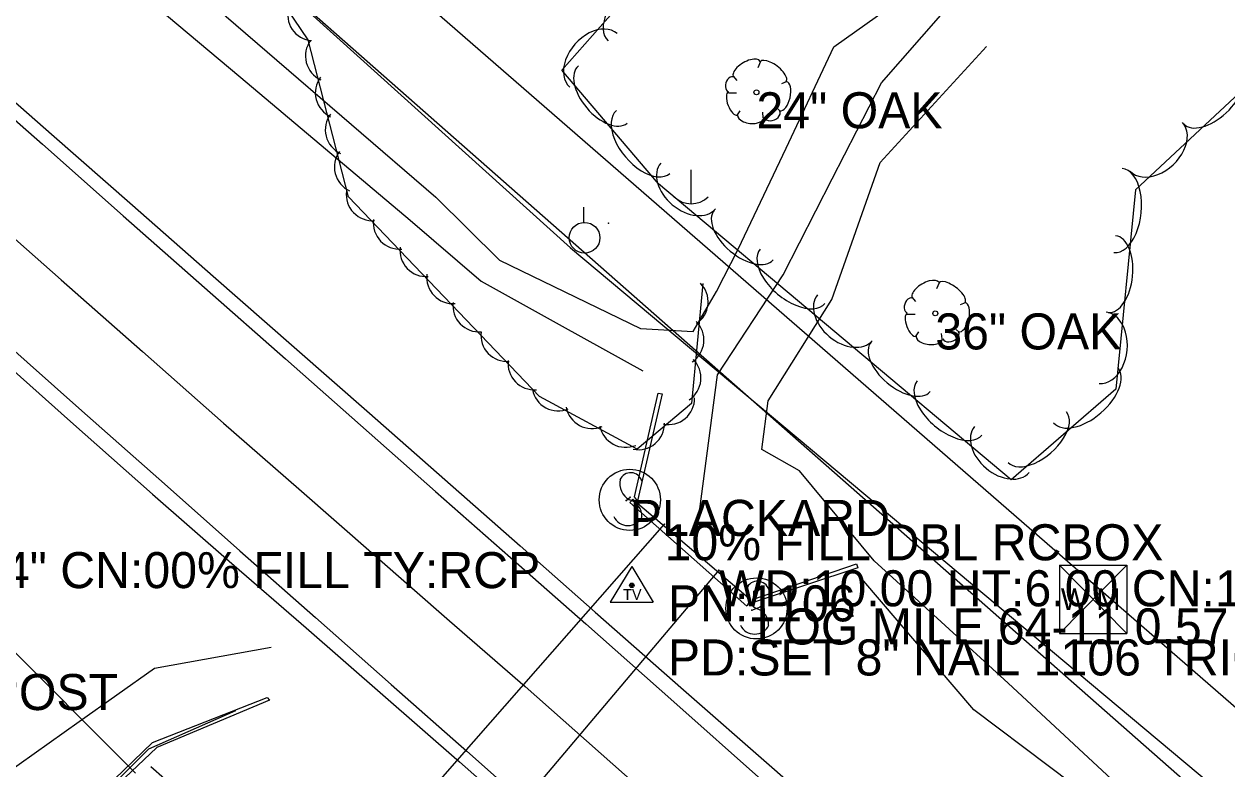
# Model space of a CAD drawing. Extents: x 1441650 to 1491889, y 345904 to 358319.
# Drawn here: x 1444224.6 to 1444391.3, y 355635.2 to 355738.5 of the extents above; entities that cross this region are included whole.
import ezdxf

# ---------------------------------------------------------------- set-up
doc = ezdxf.new("R2010")
doc.units = 0
for name, color, linetype in [('S_CROSS_DRAIN', 7, 'Continuous'), ('S_CROSS_DRAIN_ANNOT', 7, 'Continuous'), ('S_DITCHLINE', 7, 'Continuous'), ('S_DRG_PT_SYM', 7, 'Continuous'), ('S_EDGE_PAVEMENT', 7, 'Continuous'), ('S_GAS_UTILITIES', 7, 'Continuous'), ('S_GRAVEL_ROAD', 7, 'Continuous'), ('S_HEADWALL', 7, 'Continuous'), ('S_MSC_PT_SYM', 7, 'Continuous'), ('S_PAVEMENT_CROWN', 7, 'Continuous'), ('S_SANITARY_SEWER', 7, 'Continuous'), ('S_SECONDARY_CTL', 7, 'Continuous'), ('S_SECONDARY_CTL_ANNOT', 7, 'Continuous'), ('S_SHOULDER', 7, 'Continuous'), ('S_SIGN', 7, 'Continuous'), ('S_SIGN_ANNOT', 7, 'Continuous'), ('S_SURVEY_TEXT_ANNOT', 7, 'Continuous'), ('S_TREE', 7, 'Continuous'), ('S_TREE_ANNOT', 7, 'Continuous'), ('S_UTILITY_POLE', 7, 'Continuous'), ('S_UTL_PT_SYM', 7, 'Continuous'), ('S_WALL', 7, 'Continuous'), ('S_WATER_UTILITIES', 7, 'Continuous')]:
    doc.layers.add(name, color=color, linetype=linetype)

msp = doc.modelspace()

# ---------------------------------------------------------------- linework, layer by layer
at = {"layer": 'S_CROSS_DRAIN'}
for p, q in [((1444274.52, 355624.86), (1444313.38, 355669.14)), ((1444209.44, 355665.28), (1444240.1, 355634.61)), ((1444320.9, 355662.76), (1444282.69, 355617.57))]:
    msp.add_line(p, q, dxfattribs=at)
at = {"layer": 'S_DITCHLINE'}
for points in [[(1444135.16, 355842.57), (1444144.2, 355836.92), (1444155.2, 355826.5), (1444166.2, 355816.08), (1444177.19, 355805.66), (1444188.19, 355795.24), (1444199.88, 355785.15), (1444211.56, 355775.06), (1444223.25, 355764.97), (1444234.93, 355754.87), (1444246.62, 355744.78), (1444258.3, 355734.69), (1444269.99, 355724.6), (1444281.68, 355714.51), (1444290.53, 355705.76), (1444310.06, 355696.3), (1444317.36, 355695.86), (1444320.59, 355701.42), (1444323.59, 355707.3), (1444330.22, 355721.33), (1444336.85, 355735.37), (1444348.6, 355743.78)], [(1444132.92, 355839.7), (1444139.91, 355831.65), (1444150.98, 355821.33), (1444162.05, 355811.01), (1444173.12, 355800.69), (1444184.19, 355790.37), (1444195.94, 355780.49), (1444207.68, 355770.61), (1444219.43, 355760.73), (1444231.17, 355750.85), (1444242.92, 355740.97), (1444254.66, 355731.09), (1444266.41, 355721.21), (1444278.15, 355711.33), (1444287.99, 355702.87), (1444299.18, 355696.64), (1444310.36, 355690.41)], [(1444317.75, 355667.42), (1444320.73, 355689.86), (1444329.81, 355703.72), (1444336.63, 355717.06), (1444343.45, 355730.39), (1444351.67, 355739.76)], [(1444379.25, 355630.13), (1444361.01, 355647.08), (1444351.73, 355655.59), (1444342.44, 355664.09), (1444332.1, 355676.56), (1444326.87, 355679.53), (1444327.74, 355686.24), (1444336.57, 355700.3), (1444343.26, 355719.34), (1444358.01, 355735.42)], [(1444376.82, 355627.85), (1444366.52, 355635.62), (1444356.22, 355643.39), (1444340.72, 355661.57)], [(1444242.22, 355635.56), (1444255.47, 355623.88), (1444257.93, 355624.22)]]:
    msp.add_lwpolyline(points, dxfattribs=at)
at = {"layer": 'S_DRG_PT_SYM'}
for points in [[(1444313.38, 355669.14), (1444313.38, 355669.19), (1444313.38, 355669.14), (1444313.33, 355669.14), (1444313.38, 355669.14), (1444313.38, 355669.09), (1444313.38, 355669.14), (1444313.43, 355669.14)], [(1444320.9, 355662.76), (1444320.9, 355662.81), (1444320.9, 355662.76), (1444320.85, 355662.76), (1444320.9, 355662.76), (1444320.9, 355662.71), (1444320.9, 355662.76), (1444320.95, 355662.76)]]:
    msp.add_lwpolyline(points, dxfattribs=at)
at = {"layer": 'S_EDGE_PAVEMENT'}
for points in [[(1444215.94, 355731.77), (1444227.17, 355721.85), (1444238.39, 355711.92), (1444249.62, 355702), (1444260.84, 355692.08), (1444271.25, 355682.89), (1444281.65, 355673.7), (1444292.06, 355664.51), (1444302.46, 355655.33), (1444314.65, 355644.52), (1444326.83, 355633.71)], [(1444221.24, 355694.98), (1444232.66, 355684.87), (1444244.08, 355674.76), (1444254.55, 355665.48), (1444265.03, 355656.2), (1444275.5, 355646.92), (1444285.97, 355637.65), (1444298.32, 355626.71)]]:
    msp.add_lwpolyline(points, dxfattribs=at)
at = {"layer": 'S_GAS_UTILITIES'}
msp.add_line((1443985.61, 355985.85), (1444831.24, 355240.87), dxfattribs=at)
at = {"layer": 'S_GRAVEL_ROAD'}
msp.add_lwpolyline([(1444179.02, 355580.24), (1444187.74, 355594.95), (1444196.46, 355609.67), (1444209.16, 355622.02), (1444221.86, 355634.37), (1444232.28, 355641.79), (1444242.71, 355649.2), (1444258.88, 355652.09)], dxfattribs=at)
at = {"layer": 'S_HEADWALL'}
for points in [[(1444308.58, 355672.14), (1444308.97, 355672.61), (1444325.3, 355658.71), (1444324.78, 355657.78)], [(1444258.66, 355644.73), (1444243.04, 355638.18), (1444229.82, 355625.67), (1444229.27, 355626.18), (1444242.45, 355638.89), (1444258.33, 355645.11)]]:
    msp.add_lwpolyline(points, close=True, dxfattribs=at)
msp.add_lwpolyline([(1444253.93, 355643.28), (1444241.89, 355637.97), (1444230.38, 355626.37)], dxfattribs=at)
at = {"layer": 'S_MSC_PT_SYM'}
for points in [[(1444308.09, 355672.45), (1444308.09, 355672.5), (1444308.09, 355672.45), (1444308.04, 355672.45), (1444308.09, 355672.45), (1444308.09, 355672.4), (1444308.09, 355672.45), (1444308.14, 355672.45)], [(1444308.63, 355672.92), (1444308.63, 355672.97), (1444308.63, 355672.92), (1444308.58, 355672.92), (1444308.63, 355672.92), (1444308.63, 355672.87), (1444308.63, 355672.92), (1444308.68, 355672.92)], [(1444325.49, 355657.23), (1444325.49, 355657.28), (1444325.49, 355657.23), (1444325.44, 355657.23), (1444325.49, 355657.23), (1444325.49, 355657.18), (1444325.49, 355657.23), (1444325.54, 355657.23)], [(1444326.66, 355657.68), (1444326.66, 355657.73), (1444326.66, 355657.68), (1444326.61, 355657.68), (1444326.66, 355657.68), (1444326.66, 355657.63), (1444326.66, 355657.68), (1444326.71, 355657.68)]]:
    msp.add_lwpolyline(points, dxfattribs=at)
at = {"layer": 'S_PAVEMENT_CROWN'}
msp.add_lwpolyline([(1444218.53, 355712.97), (1444229.79, 355703.04), (1444241.04, 355693.11), (1444252.29, 355683.18), (1444262.73, 355674.04), (1444273.17, 355664.9), (1444283.61, 355655.76), (1444294.05, 355646.62), (1444306.22, 355635.87), (1444318.39, 355625.11)], dxfattribs=at)
at = {"layer": 'S_SANITARY_SEWER'}
msp.add_line((1444279.33, 355742.27), (1444417.64, 355621.87), dxfattribs=at)
at = {"layer": 'S_SECONDARY_CTL'}
for p, q in [((1444308.85, 355663.28), (1444305.84, 355658.32)), ((1444308.85, 355663.28), (1444311.79, 355658.32)), ((1444305.84, 355658.32), (1444311.79, 355658.32))]:
    msp.add_line(p, q, dxfattribs=at)
for radius in [0.311, 0.183, 0.103]:
    msp.add_circle((1444308.85, 355660.67), radius, dxfattribs=at)
at = {"layer": 'S_SHOULDER'}
for points in [[(1444217.22, 355733.09), (1444228.44, 355723.25), (1444239.65, 355713.41), (1444250.86, 355703.56), (1444262.08, 355693.72), (1444272.5, 355684.53), (1444282.93, 355675.34), (1444293.36, 355666.16), (1444303.79, 355656.97), (1444316.02, 355646.2), (1444328.24, 355635.44), (1444340.47, 355624.67)], [(1444219.74, 355693.47), (1444231.08, 355683.39), (1444242.42, 355673.32), (1444253.07, 355664.04), (1444263.71, 355654.76), (1444274.35, 355645.48), (1444284.99, 355636.2), (1444297.27, 355625.33)]]:
    msp.add_lwpolyline(points, dxfattribs=at)
at = {"layer": 'S_SIGN'}
for p, q in [((1444308.09, 355672.45), (1444308.63, 355672.92)), ((1444325.49, 355657.23), (1444326.66, 355657.68))]:
    msp.add_line(p, q, dxfattribs=at)
for centre in [(1444308.57, 355672.53), (1444326.13, 355657.47)]:
    msp.add_circle(centre, 4.24, dxfattribs=at)
for centre, radius, start, end in [((1444309.73, 355674.78), 2.55, 167.1196, 241.9813), ((1444308.69, 355674.68), 1.62, 16.5258, 156.8957), ((1444307.87, 355670.25), 2.38, 358.6529, 73.7063), ((1444308.31, 355671.13), 2.17, 204.641, 335.359), ((1444327.3, 355659.72), 2.55, 167.1196, 241.9813), ((1444326.26, 355659.62), 1.62, 16.5258, 156.8957), ((1444325.43, 355655.19), 2.38, 358.6529, 73.7063), ((1444325.87, 355656.07), 2.17, 204.641, 335.359)]:
    msp.add_arc(centre, radius, start, end, dxfattribs=at)
at = {"layer": 'S_TREE'}
for p, q in [((1444326.68, 355733.31), (1444326.29, 355732.46)), ((1444322.88, 355731.29), (1444323.39, 355730.71)), ((1444330.25, 355730.52), (1444329.59, 355730.25)), ((1444322.23, 355728.97), (1444323.35, 355728.97)), ((1444323.39, 355725.79), (1444323.85, 355726.49)), ((1444327.07, 355725.52), (1444326.99, 355726.3)), ((1444329.47, 355726.41), (1444329.01, 355726.84)), ((1444351.45, 355702.63), (1444351.07, 355701.78)), ((1444347.66, 355700.62), (1444348.16, 355700.04)), ((1444355.02, 355699.84), (1444354.36, 355699.57)), ((1444347, 355698.29), (1444348.12, 355698.29)), ((1444348.16, 355695.12), (1444348.63, 355695.81)), ((1444351.84, 355694.84), (1444351.76, 355695.62)), ((1444354.24, 355695.74), (1444353.78, 355696.16))]:
    msp.add_line(p, q, dxfattribs=at)
for points in [[(1444439.99, 355632.37), (1444455.08, 355641.66), (1444458.51, 355659.06), (1444456.24, 355689.92), (1444457.49, 355706.97), (1444468, 355722.01), (1444463.75, 355737.74), (1444452.88, 355736.12), (1444428.18, 355730.23), (1444396.54, 355732.23), (1444378.65, 355715.51), (1444375.93, 355687.86), (1444361.42, 355675.31), (1444312.57, 355716.37), (1444299.15, 355732.14), (1444308.73, 355742.97), (1444326.15, 355747.23), (1444344.95, 355760.97), (1444363.61, 355780.49), (1444395.92, 355794.52), (1444417.37, 355810.55), (1444437.99, 355829.22), (1444461.16, 355842.18)], [(1444318.7, 355702.55), (1444317.13, 355685.89), (1444309.59, 355679.56), (1444296.06, 355686.88), (1444269.59, 355714.56), (1444263.99, 355736.32), (1444256.13, 355748), (1444245.76, 355758.92), (1444239.24, 355767.87), (1444244.12, 355769.82), (1444264.67, 355754.12), (1444287.45, 355743.76), (1444302.99, 355743.67), (1444334.64, 355765.46)]]:
    msp.add_lwpolyline(points, dxfattribs=at)
for centre in [(1444326.12, 355729.06), (1444350.9, 355698.39)]:
    msp.add_circle(centre, 0.341, dxfattribs=at)
for centre, major_axis, ratio, start_param, end_param in [((1444309.46, 355740.59), (-3.89, -4.39), 0.550149, 3.141855, 6.283448), ((1444264.81, 355739.81), (3.22, 1.7), 0.987297, 2.359445, 4.132645), ((1444303.52, 355733.49), (-3.28, -3.71), 0.685397, 3.142023, 6.283616), ((1444267.27, 355734.1), (3.59, -0.59), 0.999808, 2.670725, 4.443926), ((1444324.79, 355732.27), (1.86, 1.08), 0.471018, 0, 3.141593), ((1444328.44, 355731.94), (-1.81, 1.36), 0.405113, 3.141593, 6.283186), ((1444304.82, 355728.75), (3.39, -3.97), 0.553744, 3.136878, 6.27847), ((1444389.24, 355728.32), (3.91, 3.65), 0.540627, 3.141692, 6.283284), ((1444268.63, 355728.98), (3.59, -0.59), 0.999808, 2.670725, 4.443926), ((1444322.55, 355730.15), (0.31, 1.03), 0.646762, 0, 3.141593), ((1444329.8, 355728.53), (0.46, 2.04), 0.482994, 3.141593, 6.283185), ((1444322.86, 355727.5), (-0.61, 1.6), 0.420543, 6.283185, 9.424777), ((1444270.01, 355723.88), (3.59, -0.59), 0.999808, 2.670725, 4.443926), ((1444310.43, 355722.16), (3.72, -4.35), 0.56335, 3.13672, 6.278313), ((1444325.32, 355725.72), (-1.83, 0.19), 0.529943, 0, 3.141593), ((1444328.28, 355726.01), (1.09, 0.46), 0.711534, 3.141592, 6.283185), ((1444381.54, 355721.48), (3.62, 3.38), 0.68522, 3.14176, 6.283353), ((1444271.27, 355718.7), (3.59, -0.59), 0.999808, 2.670725, 4.443926), ((1444316.64, 355716.06), (3.79, -3.18), 0.685579, 3.140047, 6.281639), ((1444376.23, 355712.66), (0.57, 5.84), 0.550075, 3.141602, 6.283195), ((1444272.92, 355714.89), (2.52, -2.63), 0.999793, 3.825789, 5.598989), ((1444324.35, 355709.24), (4.09, -3.43), 0.540911, 3.140679, 6.282271), ((1444276.67, 355710.95), (2.52, -2.63), 0.999793, 3.825789, 5.598989), ((1444375.37, 355703.84), (0.52, 5.32), 0.540695, 3.141602, 6.283194), ((1444280.36, 355707.14), (2.52, -2.63), 0.999793, 3.825789, 5.598989), ((1444331.13, 355703.54), (4.49, -3.77), 0.550295, 3.140649, 6.282242), ((1444284.07, 355703.38), (2.52, -2.63), 0.999793, 3.825789, 5.598989), ((1444315.79, 355699.99), (3.19, 1.75), 0.999994, 4.800533, 6.573733), ((1444349.56, 355701.59), (1.86, 1.08), 0.471018, 0, 3.141593), ((1444353.21, 355701.27), (-1.81, 1.36), 0.405113, 3.141593, 6.283186), ((1444338.38, 355697.79), (3.79, -3.18), 0.685579, 3.140047, 6.281639), ((1444347.33, 355699.48), (0.31, 1.03), 0.646762, 0, 3.141593), ((1444287.7, 355699.47), (2.52, -2.63), 0.999793, 3.825789, 5.598989), ((1444354.57, 355697.86), (0.46, 2.04), 0.482994, 3.141593, 6.283185), ((1444315.21, 355694.69), (3.19, 1.75), 0.999994, 4.800533, 6.573733), ((1444347.63, 355696.82), (-0.61, 1.6), 0.420543, 6.283185, 9.424777), ((1444374.1, 355693.61), (0.48, 4.93), 0.685305, 3.141608, 6.283201), ((1444291.58, 355695.37), (2.52, -2.63), 0.999793, 3.825789, 5.598989), ((1444353.05, 355695.34), (1.09, 0.46), 0.711534, 3.141592, 6.283185), ((1444346.09, 355690.97), (4.09, -3.43), 0.540911, 3.140679, 6.282271), ((1444350.09, 355695.04), (-1.83, 0.19), 0.529943, 0, 3.141593), ((1444314.79, 355689.42), (3.19, 1.75), 0.999994, 4.800533, 6.573733), ((1444295.34, 355691.43), (2.52, -2.63), 0.999793, 3.825789, 5.598989), ((1444371.74, 355687.03), (4.44, 3.84), 0.549981, 3.141599, 6.283191), ((1444352.88, 355685.27), (4.49, -3.77), 0.550295, 3.140649, 6.282242), ((1444298.66, 355688.5), (3.2, -1.73), 0.999674, 3.825789, 5.598989), ((1444303.34, 355686.05), (3.2, -1.73), 0.999674, 3.825789, 5.598989), ((1444313.91, 355686.61), (2.79, 2.34), 0.999771, 3.825789, 5.598989), ((1444365.03, 355681.23), (4.04, 3.5), 0.540603, 3.141598, 6.283191), ((1444308, 355683.45), (3.2, -1.73), 0.999674, 3.825789, 5.598989), ((1444309.74, 355683.12), (2.79, 2.34), 0.999771, 3.825789, 5.598989), ((1444360.13, 355679.51), (3.79, -3.18), 0.685579, 3.140047, 6.281639)]:
    msp.add_ellipse(centre, major_axis=major_axis, ratio=ratio, start_param=start_param, end_param=end_param, dxfattribs=at)
at = {"layer": 'S_UTILITY_POLE'}
for p, q in [((1444317.02, 355718.31), (1444317.02, 355713.58)), ((1444302.18, 355711.02), (1444302.18, 355713.13))]:
    msp.add_line(p, q, dxfattribs=at)
msp.add_circle((1444302.3, 355708.88), 2.13, dxfattribs=at)
msp.add_arc((1444317.08, 355717.01), 3.41, 226.3972, 313.6028, dxfattribs=at)
at = {"layer": 'S_UTL_PT_SYM'}
for points in [[(1444305.61, 355710.91), (1444305.61, 355710.96), (1444305.61, 355710.91), (1444305.56, 355710.91), (1444305.61, 355710.91), (1444305.61, 355710.86), (1444305.61, 355710.91), (1444305.66, 355710.91)], [(1444300.34, 355707.5), (1444300.34, 355707.55), (1444300.34, 355707.5), (1444300.29, 355707.5), (1444300.34, 355707.5), (1444300.34, 355707.45), (1444300.34, 355707.5), (1444300.39, 355707.5)]]:
    msp.add_lwpolyline(points, dxfattribs=at)
at = {"layer": 'S_WALL'}
for points in [[(1444309.66, 355672.39), (1444309.21, 355672.95), (1444312.52, 355687.32), (1444313.05, 355687.25)], [(1444325.95, 355658.37), (1444325.57, 355658.71), (1444340, 355663.67), (1444340.16, 355663.09)]]:
    msp.add_lwpolyline(points, close=True, dxfattribs=at)
at = {"layer": 'S_WATER_UTILITIES'}
for p, q in [((1444171.33, 355823.93), (1444300.34, 355707.5)), ((1444300.34, 355707.5), (1444506.82, 355534.43)), ((1444368.09, 355663.47), (1444377.43, 355663.47)), ((1444368.09, 355663.47), (1444368.09, 355653.98)), ((1444368.09, 355663.47), (1444377.43, 355653.98)), ((1444377.43, 355663.47), (1444368.09, 355653.98)), ((1444377.43, 355663.47), (1444377.43, 355653.98)), ((1444368.09, 355653.98), (1444377.43, 355653.98))]:
    msp.add_line(p, q, dxfattribs=at)

# ---------------------------------------------------------------- texts
at = {"layer": 'S_CROSS_DRAIN_ANNOT'}
for s, p in [('10% FILL DBL RCBOX', (1444313.38, 355664.14)), ('DI:24" CN:00% FILL TY:RCP', (1444209.44, 355660.28)), ('WD:10.00 HT:6.00 CN:10% TY:DBL ', (1444320.9, 355657.76))]:
    msp.add_text(s, height=5, dxfattribs=at).set_placement(p)
at = {"layer": 'S_SECONDARY_CTL'}
msp.add_text('TV', height=1.5, rotation=360, dxfattribs=at).set_placement((1444307.64, 355658.66))
at = {"layer": 'S_SECONDARY_CTL_ANNOT'}
for s, p in [('PN:1106', (1444313.85, 355655.67)), ('PD:SET 8" NAIL 1106 TRIG ELEV', (1444313.85, 355648.17))]:
    msp.add_text(s, height=5, dxfattribs=at).set_placement(p)
at = {"layer": 'S_SIGN_ANNOT'}
for s, p in [('PLACKARD', (1444308.57, 355667.53)), ('LOG MILE 64-11 0.57', (1444326.13, 355652.47))]:
    msp.add_text(s, height=5, dxfattribs=at).set_placement(p)
at = {"layer": 'S_SURVEY_TEXT_ANNOT'}
msp.add_text('GATE POST', height=5, dxfattribs=at).set_placement((1444199.4, 355643.37))
at = {"layer": 'S_TREE_ANNOT'}
for s, p in [('24" OAK', (1444326.12, 355724.06)), ('36" OAK', (1444350.9, 355693.39))]:
    msp.add_text(s, height=5, dxfattribs=at).set_placement(p)
at = {"layer": 'S_WATER_UTILITIES'}
msp.add_text('W M', height=3, rotation=360, dxfattribs=at).set_placement((1444368.3, 355657.24))

doc.saveas('drawing.dxf')
